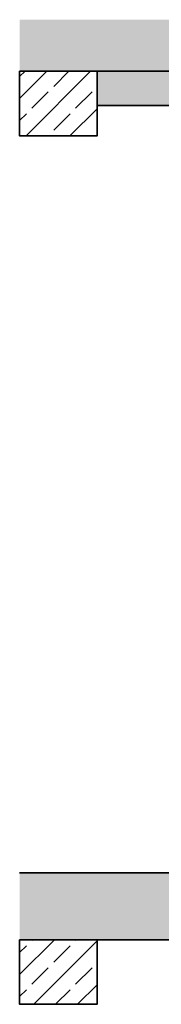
# Model space of a CAD drawing. Header units: metres. Extents: x -3.6 to 90.7, y -11.1 to 18.
# Tile 705 of 708: x 82.98 to 83.529, y -4.321 to -0.506. Entities that reach past the tile are written whole.
import ezdxf

# ---------------------------------------------------------------- set-up
doc = ezdxf.new("R2010")
doc.units = ezdxf.units.M
doc.header["$MEASUREMENT"] = 0
doc.layers.add('301 - Elemente.Linie', color=7, linetype='Continuous')
doc.layers.add('302 - Elemente.Schraffur', color=7, linetype='Continuous')
pattern_1 = [(45, (83.15405, -10.31062), (-0.0848528, 0.0848528), []), (45, (83.11163, -10.26819), (-0.0848528, 0.0848528), [0.09, -0.03])]

msp = doc.modelspace()

# ---------------------------------------------------------------- hatches: boundary and pattern name
at = {"layer": '302 - Elemente.Schraffur', "linetype": 'Continuous', "lineweight": 0, "true_color": 0x5f5f5f}
for points in [[(82.9795, -0.5064), (87.9795, -0.5064), (87.9795, -0.7064), (82.9795, -0.7064)], [(82.9795, -3.8114), (83.9795, -3.8114), (83.9795, -4.0714), (82.9795, -4.0714)]]:
    msp.add_hatch(color=251, dxfattribs=at).paths.add_polyline_path(points)
at = {"layer": '302 - Elemente.Schraffur', "linetype": 'Continuous', "lineweight": 9}
h = msp.add_hatch(dxfattribs=at)
h.set_pattern_fill('Beton__Stahlbeton_0004', style=0, pattern_type=2)
h.set_pattern_definition(pattern_1)
h.paths.add_polyline_path([(82.9795, -0.7064), (83.2795, -0.7064), (83.2795, -0.9564), (82.9795, -0.9564)])
at = {"layer": '302 - Elemente.Schraffur', "linetype": 'Continuous', "lineweight": 0, "true_color": 0x7f4a4a}
msp.add_hatch(color=27, dxfattribs=at).paths.add_polyline_path([(83.2795, -0.7064), (87.7795, -0.7064), (87.7795, -0.8394), (83.2795, -0.8394)])
at = {"layer": '302 - Elemente.Schraffur', "linetype": 'Continuous', "lineweight": 9}
h = msp.add_hatch(dxfattribs=at)
h.set_pattern_fill('Beton__Stahlbeton_0004', style=0, pattern_type=2)
h.set_pattern_definition(pattern_1)
h.paths.add_polyline_path([(82.9795, -4.0714), (83.2795, -4.0714), (83.2795, -4.3214), (82.9795, -4.3214)])

# ---------------------------------------------------------------- linework, layer by layer
at = {"layer": '301 - Elemente.Linie', "color": 7, "linetype": 'Continuous', "lineweight": 35, "flags": 128}
for points in [[(82.9795, -0.7064), (87.9795, -0.7064)], [(82.9795, -3.8114), (83.9795, -3.8114), (83.9795, -4.0714), (82.9795, -4.0714)]]:
    msp.add_lwpolyline(points, dxfattribs=at)
at = {"layer": '301 - Elemente.Linie', "color": 1, "linetype": 'Continuous', "lineweight": 35, "flags": 128}
for points in [[(83.2795, -0.8394), (87.7795, -0.8394)], [(87.7795, -4.0714), (82.9795, -4.0714)]]:
    msp.add_lwpolyline(points, dxfattribs=at)
at = {"layer": '302 - Elemente.Schraffur', "color": 7, "linetype": 'Continuous', "lineweight": 35, "flags": 128}
for points in [[(82.9795, -0.7064), (83.2795, -0.7064), (83.2795, -0.9564), (82.9795, -0.9564)], [(82.9795, -4.0714), (83.2795, -4.0714), (83.2795, -4.3214), (82.9795, -4.3214)]]:
    msp.add_lwpolyline(points, close=True, dxfattribs=at)

doc.saveas('drawing.dxf')
